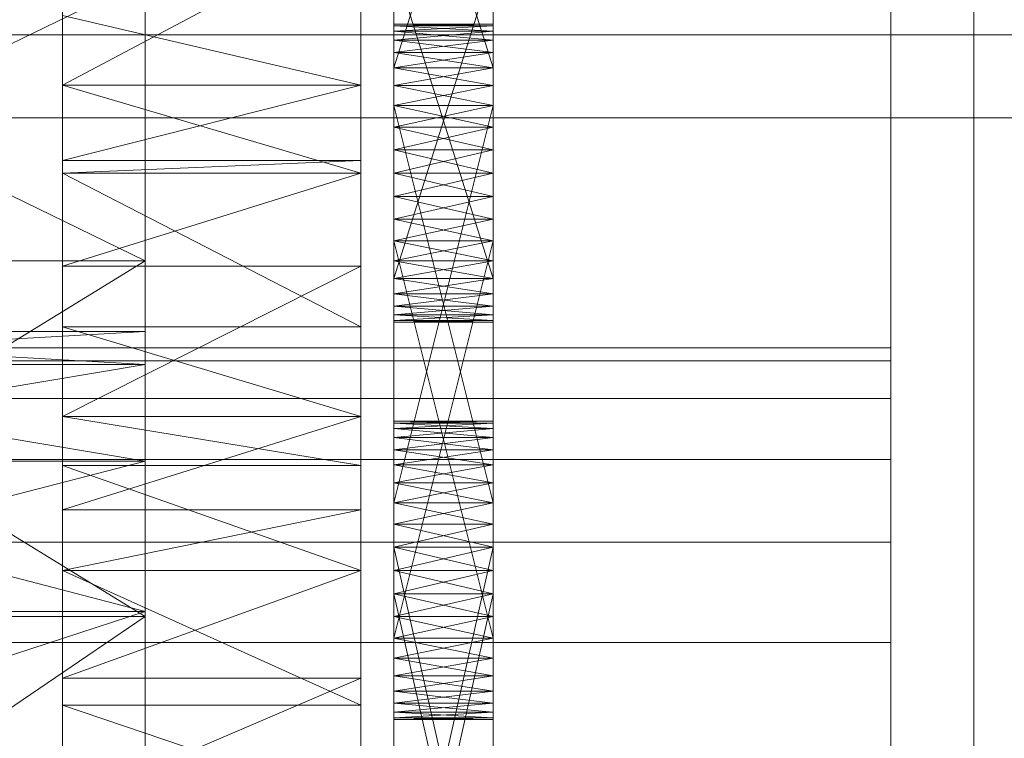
# Model space of a CAD drawing. Header units: millimetres. Extents: x -2233 to 65662, y -50530 to 6847.
# Tile 303 of 656: x 1427 to 1487, y -33217 to -33174. Entities that reach past the tile are written whole.
import ezdxf

# ---------------------------------------------------------------- set-up
doc = ezdxf.new("R2010")
doc.units = ezdxf.units.MM
for name, color, linetype, lineweight in [('frontal_C02', 7, 'Continuous', 0), ('frontal_C03', 7, 'Continuous', 0), ('frontal_secador', 7, 'Continuous', 0)]:
    doc.layers.add(name, color=color, linetype=linetype, lineweight=lineweight)

msp = doc.modelspace()

# ---------------------------------------------------------------- linework, layer by layer
at = {"layer": 'frontal_C02'}
for p, q in [((2130, -33174.613), (-2130, -33174.613)), ((2130, -33179.613), (-2130, -33179.613))]:
    msp.add_line(p, q, dxfattribs=at)
at = {"layer": 'frontal_C03'}
for p, q in [((1435, -35048.843), (1435, -32401.175)), ((1435, -32405.103), (1435, -35052.771)), ((1435, -35535.966), (1435, -32888.298)), ((1435, -32892.227), (1435, -35539.895)), ((1485, -35988), (1485, -33145.961))]:
    msp.add_line(p, q, dxfattribs=at)
at = {"layer": 'frontal_secador'}
for p, q in [((1480, -33098.5), (1480, -33359)), ((1480, -33354.82), (1480, -33098.5)), ((1480, -33330.5), (1480, -33117.12)), ((1480, -33354.82), (1480, -33117.12)), ((1480, -33122.82), (1480, -33337.72)), ((1480, -33122.82), (1480, -33359)), ((1480, -33330.5), (1480, -33129.28)), ((1480, -33136.5), (1480, -33337.72)), ((1480, -33330.5), (1480, -33136.5)), ((1450, -33154.925), (1450, -33178.865)), ((1456, -33178.865), (1456, -33154.925)), ((1430, -33177.639), (1430, -33155.473)), ((1448, -33155.473), (1448, -33177.639)), ((1450, -33177.66), (1450, -33155.906)), ((1450, -33182.95), (1450, -33155.906)), ((1450, -33191.51), (1450, -33155.906)), ((1456, -33155.906), (1456, -33177.66)), ((1456, -33155.906), (1456, -33182.95)), ((1456, -33155.906), (1456, -33191.51)), ((1450, -33156.643), (1450, -33176.586)), ((1450, -33156.643), (1450, -33178.865)), ((1456, -33176.586), (1456, -33156.643)), ((1456, -33178.865), (1456, -33156.643)), ((1450, -33176.586), (1450, -33157.561)), ((1456, -33176.586), (1450, -33157.561)), ((1450, -33177.66), (1450, -33157.561)), ((1456, -33157.561), (1450, -33176.586)), ((1456, -33157.561), (1456, -33176.586)), ((1456, -33157.561), (1456, -33177.66)), ((1435, -33188.24), (1435, -33160.269)), ((1435, -33160.269), (1435, -33233.5)), ((1435, -33160.269), (1435, -33200.33)), ((1435, -33160.269), (1435, -33194.507)), ((1435, -33160.269), (1435, -33192.5)), ((1450, -33190.969), (1450, -33161.143)), ((1450, -33161.143), (1450, -33178.865)), ((1456, -33161.143), (1456, -33190.969)), ((1456, -33178.865), (1456, -33161.143)), ((1430, -33163.111), (1430, -33177.639)), ((1430, -33163.111), (1430, -33197.635)), ((1430, -33163.111), (1430, -33245.858)), ((1448, -33177.639), (1448, -33163.111)), ((1448, -33197.635), (1448, -33163.111)), ((1448, -33245.858), (1448, -33163.111)), ((1430, -33177.639), (1430, -33166.141)), ((1448, -33166.141), (1448, -33177.639)), ((1450, -33190.969), (1450, -33166.706)), ((1456, -33166.706), (1456, -33190.969)), ((1450, -33168.01), (1450, -33190.232)), ((1450, -33168.01), (1450, -33191.51)), ((1456, -33190.232), (1456, -33168.01)), ((1456, -33191.51), (1456, -33168.01)), ((1430, -33168.105), (1430, -33177.639)), ((1448, -33168.105), (1430, -33177.639)), ((1448, -33177.639), (1448, -33168.105)), ((1450, -33189.314), (1450, -33169.215)), ((1450, -33190.969), (1450, -33169.215)), ((1456, -33169.215), (1456, -33189.314)), ((1456, -33169.215), (1456, -33190.969)), ((1450, -33170.289), (1450, -33189.314)), ((1456, -33170.289), (1450, -33189.314)), ((1450, -33170.289), (1450, -33190.232)), ((1456, -33189.314), (1450, -33170.289)), ((1456, -33189.314), (1456, -33170.289)), ((1456, -33190.232), (1456, -33170.289)), ((1435, -33188.24), (1400, -33171.206)), ((1435, -33171.206), (1400, -33188.24)), ((1435, -33171.206), (1435, -33188.24)), ((1430, -33177.639), (1430, -33173.428)), ((1448, -33177.639), (1430, -33173.428)), ((1448, -33173.428), (1448, -33177.639)), ((1450, -33173.95), (1450, -33174.391)), ((1450, -33174.061), (1450, -33173.95)), ((1456, -33174.061), (1450, -33173.95)), ((1456, -33173.95), (1450, -33173.95)), ((1456, -33173.95), (1450, -33174.061)), ((1456, -33174.391), (1456, -33173.95)), ((1456, -33173.95), (1456, -33174.061)), ((1450, -33174.391), (1450, -33174.061)), ((1456, -33174.391), (1450, -33174.061)), ((1456, -33174.061), (1450, -33174.061)), ((1456, -33174.061), (1450, -33174.391)), ((1450, -33174.061), (1450, -33174.931)), ((1450, -33176.586), (1450, -33174.061)), ((1450, -33174.391), (1450, -33175.669)), ((1450, -33174.931), (1450, -33174.391)), ((1450, -33174.391), (1450, -33177.66)), ((1450, -33174.391), (1450, -33205.517)), ((1456, -33174.931), (1450, -33174.391)), ((1456, -33174.391), (1450, -33174.391)), ((1456, -33174.391), (1450, -33174.931)), ((1456, -33174.061), (1456, -33174.391)), ((1456, -33174.931), (1456, -33174.061)), ((1456, -33174.061), (1456, -33176.586)), ((1456, -33175.669), (1456, -33174.391)), ((1456, -33174.391), (1456, -33174.931)), ((1456, -33177.66), (1456, -33174.391)), ((1456, -33205.517), (1456, -33174.391)), ((1450, -33175.669), (1450, -33174.931)), ((1456, -33175.669), (1450, -33174.931)), ((1456, -33174.931), (1450, -33174.931)), ((1456, -33174.931), (1450, -33175.669)), ((1450, -33174.931), (1450, -33176.586)), ((1450, -33174.931), (1450, -33178.865)), ((1450, -33174.931), (1450, -33184.358)), ((1456, -33174.931), (1456, -33175.669)), ((1456, -33176.586), (1456, -33174.931)), ((1456, -33178.865), (1456, -33174.931)), ((1456, -33184.358), (1456, -33174.931)), ((1450, -33175.669), (1450, -33177.66)), ((1450, -33176.586), (1450, -33175.669)), ((1456, -33176.586), (1450, -33175.669)), ((1456, -33175.669), (1450, -33175.669)), ((1456, -33175.669), (1450, -33176.586)), ((1456, -33177.66), (1456, -33175.669)), ((1456, -33175.669), (1456, -33176.586)), ((1450, -33177.66), (1450, -33176.586)), ((1456, -33177.66), (1450, -33176.586)), ((1456, -33176.586), (1450, -33176.586)), ((1456, -33176.586), (1450, -33177.66)), ((1450, -33176.586), (1450, -33178.865)), ((1450, -33204.143), (1450, -33176.586)), ((1450, -33209.706), (1450, -33176.586)), ((1450, -33176.586), (1450, -33184.358)), ((1450, -33215.925), (1450, -33176.586)), ((1456, -33176.586), (1456, -33177.66)), ((1456, -33178.865), (1456, -33176.586)), ((1456, -33176.586), (1456, -33204.143)), ((1456, -33176.586), (1456, -33209.706)), ((1456, -33184.358), (1456, -33176.586)), ((1456, -33176.586), (1456, -33215.925)), ((1430, -33177.639), (1430, -33192.223)), ((1430, -33177.639), (1430, -33197.635)), ((1430, -33177.639), (1430, -33182.194)), ((1430, -33221.142), (1430, -33177.639)), ((1430, -33269.365), (1430, -33177.639)), ((1430, -33177.639), (1430, -33245.858)), ((1430, -33311.527), (1430, -33177.639)), ((1448, -33177.647), (1430, -33177.639)), ((1448, -33177.639), (1430, -33177.639)), ((1448, -33177.639), (1430, -33182.194)), ((1430, -33177.647), (1430, -33192.223)), ((1430, -33182.95), (1430, -33177.647)), ((1448, -33182.95), (1430, -33177.647)), ((1448, -33177.647), (1430, -33177.647)), ((1448, -33192.223), (1448, -33177.639)), ((1448, -33197.635), (1448, -33177.639)), ((1448, -33182.194), (1448, -33177.639)), ((1448, -33177.639), (1448, -33221.142)), ((1448, -33177.639), (1448, -33269.365)), ((1448, -33245.858), (1448, -33177.639)), ((1448, -33177.639), (1448, -33311.527)), ((1448, -33192.223), (1448, -33177.647)), ((1448, -33177.647), (1448, -33182.95)), ((1450, -33177.66), (1450, -33202.839)), ((1450, -33178.865), (1450, -33177.66)), ((1450, -33180.169), (1450, -33177.66)), ((1450, -33177.66), (1450, -33205.517)), ((1450, -33182.95), (1450, -33177.66)), ((1450, -33213.289), (1450, -33177.66)), ((1456, -33178.865), (1450, -33177.66)), ((1456, -33177.66), (1450, -33177.66)), ((1456, -33177.66), (1450, -33178.865)), ((1456, -33202.839), (1456, -33177.66)), ((1456, -33177.66), (1456, -33178.865)), ((1456, -33177.66), (1456, -33180.169)), ((1456, -33205.517), (1456, -33177.66)), ((1456, -33177.66), (1456, -33182.95)), ((1456, -33177.66), (1456, -33213.289)), ((1450, -33202.839), (1450, -33178.865)), ((1450, -33178.865), (1450, -33180.169)), ((1456, -33202.839), (1450, -33178.865)), ((1456, -33178.865), (1450, -33178.865)), ((1456, -33178.865), (1450, -33180.169)), ((1450, -33178.865), (1450, -33181.542)), ((1450, -33178.865), (1450, -33184.358)), ((1450, -33178.865), (1450, -33189.314)), ((1450, -33178.865), (1450, -33190.969)), ((1456, -33180.169), (1450, -33178.865)), ((1450, -33204.143), (1450, -33178.865)), ((1456, -33178.865), (1450, -33202.839)), ((1456, -33178.865), (1456, -33202.839)), ((1456, -33180.169), (1456, -33178.865)), ((1456, -33181.542), (1456, -33178.865)), ((1456, -33184.358), (1456, -33178.865)), ((1456, -33189.314), (1456, -33178.865)), ((1456, -33190.969), (1456, -33178.865)), ((1456, -33178.865), (1456, -33204.143)), ((1450, -33182.95), (1450, -33180.169)), ((1450, -33180.169), (1450, -33181.542)), ((1456, -33180.169), (1450, -33180.169)), ((1456, -33180.169), (1450, -33181.542)), ((1456, -33181.542), (1450, -33180.169)), ((1456, -33180.169), (1456, -33182.95)), ((1456, -33181.542), (1456, -33180.169)), ((1450, -33181.542), (1450, -33182.95)), ((1456, -33181.542), (1450, -33181.542)), ((1456, -33181.542), (1450, -33182.95)), ((1450, -33181.542), (1450, -33184.358)), ((1456, -33182.95), (1450, -33181.542)), ((1456, -33182.95), (1456, -33181.542)), ((1456, -33184.358), (1456, -33181.542)), ((1430, -33188.565), (1430, -33182.194)), ((1430, -33182.194), (1430, -33182.95)), ((1430, -33197.635), (1430, -33182.194)), ((1448, -33182.194), (1430, -33182.194)), ((1448, -33182.194), (1430, -33182.95)), ((1448, -33182.194), (1448, -33188.565)), ((1448, -33182.95), (1448, -33182.194)), ((1448, -33182.194), (1448, -33197.635)), ((1430, -33192.223), (1430, -33182.95)), ((1430, -33182.95), (1430, -33188.565)), ((1448, -33192.223), (1430, -33182.95)), ((1448, -33182.95), (1430, -33182.95)), ((1448, -33182.95), (1430, -33188.565)), ((1448, -33182.95), (1448, -33192.223)), ((1448, -33188.565), (1448, -33182.95)), ((1450, -33185.732), (1450, -33182.95)), ((1450, -33182.95), (1450, -33184.358)), ((1450, -33213.289), (1450, -33182.95)), ((1456, -33182.95), (1450, -33182.95)), ((1456, -33182.95), (1450, -33184.358)), ((1456, -33184.358), (1450, -33182.95)), ((1450, -33188.24), (1450, -33182.95)), ((1450, -33191.51), (1450, -33182.95)), ((1456, -33182.95), (1456, -33185.732)), ((1456, -33184.358), (1456, -33182.95)), ((1456, -33182.95), (1456, -33213.289)), ((1456, -33182.95), (1456, -33188.24)), ((1456, -33182.95), (1456, -33191.51)), ((1450, -33184.358), (1450, -33185.732)), ((1456, -33184.358), (1450, -33184.358)), ((1456, -33184.358), (1450, -33185.732)), ((1450, -33184.358), (1450, -33187.036)), ((1450, -33184.358), (1450, -33189.314)), ((1456, -33185.732), (1450, -33184.358)), ((1450, -33184.358), (1450, -33212.215)), ((1450, -33184.358), (1450, -33214.206)), ((1450, -33184.358), (1450, -33215.925)), ((1456, -33185.732), (1456, -33184.358)), ((1456, -33187.036), (1456, -33184.358)), ((1456, -33189.314), (1456, -33184.358)), ((1456, -33212.215), (1456, -33184.358)), ((1456, -33214.206), (1456, -33184.358)), ((1456, -33215.925), (1456, -33184.358)), ((1450, -33211.01), (1450, -33185.732)), ((1450, -33185.732), (1450, -33187.036)), ((1450, -33213.289), (1450, -33185.732)), ((1456, -33185.732), (1450, -33185.732)), ((1456, -33185.732), (1450, -33187.036)), ((1456, -33187.036), (1450, -33185.732)), ((1450, -33188.24), (1450, -33185.732)), ((1456, -33185.732), (1456, -33211.01)), ((1456, -33187.036), (1456, -33185.732)), ((1456, -33185.732), (1456, -33213.289)), ((1456, -33185.732), (1456, -33188.24)), ((1450, -33187.036), (1450, -33211.01)), ((1456, -33187.036), (1450, -33187.036)), ((1456, -33187.036), (1450, -33211.01)), ((1450, -33187.036), (1450, -33189.314)), ((1450, -33188.24), (1450, -33187.036)), ((1456, -33188.24), (1450, -33187.036)), ((1456, -33187.036), (1450, -33188.24)), ((1450, -33187.036), (1450, -33212.215)), ((1456, -33211.01), (1450, -33187.036)), ((1456, -33211.01), (1456, -33187.036)), ((1456, -33189.314), (1456, -33187.036)), ((1456, -33187.036), (1456, -33188.24)), ((1456, -33212.215), (1456, -33187.036)), ((1435, -33209.706), (1400, -33188.24)), ((1435, -33188.24), (1400, -33188.24)), ((1435, -33188.24), (1400, -33209.706)), ((1435, -33233.5), (1435, -33188.24)), ((1435, -33188.24), (1435, -33209.706)), ((1435, -33278.76), (1435, -33188.24)), ((1435, -33188.24), (1435, -33192.5)), ((1435, -33188.24), (1435, -33194.507)), ((1435, -33188.24), (1435, -33200.33)), ((1435, -33188.24), (1435, -33209.401)), ((1435, -33188.24), (1435, -33220.83)), ((1450, -33189.314), (1450, -33188.24)), ((1456, -33189.314), (1450, -33188.24)), ((1456, -33188.24), (1450, -33188.24)), ((1450, -33190.232), (1450, -33188.24)), ((1450, -33191.51), (1450, -33188.24)), ((1456, -33188.24), (1450, -33189.314)), ((1456, -33188.24), (1456, -33189.314)), ((1456, -33188.24), (1456, -33190.232)), ((1456, -33188.24), (1456, -33191.51)), ((1430, -33188.565), (1430, -33197.635)), ((1448, -33188.565), (1430, -33188.565)), ((1448, -33188.565), (1430, -33197.635)), ((1448, -33197.635), (1448, -33188.565)), ((1450, -33190.969), (1450, -33189.314)), ((1450, -33189.314), (1450, -33190.232)), ((1450, -33189.314), (1450, -33191.84)), ((1450, -33189.314), (1456, -33189.314)), ((1456, -33189.314), (1450, -33190.232)), ((1456, -33190.232), (1450, -33189.314)), ((1456, -33189.314), (1456, -33190.969)), ((1456, -33190.232), (1456, -33189.314)), ((1456, -33191.84), (1456, -33189.314)), ((1450, -33190.232), (1450, -33190.969)), ((1456, -33190.232), (1450, -33190.232)), ((1456, -33190.232), (1450, -33190.969)), ((1456, -33190.969), (1450, -33190.232)), ((1450, -33191.51), (1450, -33190.232)), ((1456, -33190.969), (1456, -33190.232)), ((1456, -33190.232), (1456, -33191.51)), ((1450, -33191.84), (1450, -33190.969)), ((1450, -33190.969), (1450, -33191.51)), ((1456, -33190.969), (1450, -33190.969)), ((1456, -33190.969), (1450, -33191.51)), ((1456, -33191.51), (1450, -33190.969)), ((1456, -33190.969), (1456, -33191.84)), ((1456, -33191.51), (1456, -33190.969)), ((1450, -33191.51), (1450, -33191.84)), ((1456, -33191.51), (1450, -33191.51)), ((1456, -33191.51), (1450, -33191.84)), ((1456, -33191.84), (1450, -33191.51)), ((1450, -33191.95), (1450, -33191.51)), ((1450, -33191.84), (1450, -33191.95)), ((1456, -33191.84), (1450, -33191.84)), ((1456, -33191.84), (1450, -33191.95)), ((1456, -33191.95), (1450, -33191.84)), ((1456, -33191.84), (1456, -33191.51)), ((1456, -33191.51), (1456, -33191.95)), ((1456, -33191.84), (1456, -33191.95)), ((1430, -33197.635), (1430, -33192.223)), ((1448, -33197.635), (1430, -33192.223)), ((1448, -33192.223), (1430, -33192.223)), ((1448, -33192.223), (1448, -33197.635)), ((1456, -33191.95), (1450, -33191.95)), ((1435, -33194.507), (1400, -33192.5)), ((1435, -33192.5), (1400, -33192.5)), ((1435, -33192.5), (1400, -33194.507)), ((1435, -33192.5), (1435, -33194.507)), ((1480, -33193.5), (1325, -33193.5)), ((1430, -33193.5), (1325, -33193.5)), ((1430, -33194.269), (1430, -33193.5)), ((1480, -33194.269), (1480, -33193.5)), ((1480, -33194.269), (1325, -33194.269)), ((1430, -33194.269), (1325, -33194.269)), ((1435, -33200.33), (1400, -33194.507)), ((1435, -33194.507), (1400, -33194.507)), ((1435, -33194.507), (1400, -33200.33)), ((1430, -33196.545), (1430, -33194.269)), ((1435, -33194.507), (1435, -33200.33)), ((1480, -33196.545), (1480, -33194.269)), ((1480, -33196.545), (1325, -33196.545)), ((1430, -33196.545), (1325, -33196.545)), ((1430, -33200.241), (1430, -33196.545)), ((1480, -33200.241), (1480, -33196.545)), ((1430, -33197.635), (1430, -33215.058)), ((1430, -33200.589), (1430, -33197.635)), ((1430, -33197.635), (1430, -33221.142)), ((1430, -33197.635), (1430, -33203.268)), ((1430, -33197.635), (1430, -33245.858)), ((1448, -33200.589), (1430, -33197.635)), ((1448, -33197.635), (1430, -33197.635)), ((1448, -33197.635), (1430, -33203.268)), ((1448, -33215.058), (1448, -33197.635)), ((1448, -33197.635), (1448, -33200.589)), ((1448, -33221.142), (1448, -33197.635)), ((1448, -33203.268), (1448, -33197.635)), ((1448, -33245.858), (1448, -33197.635)), ((1450, -33197.925), (1450, -33198.365)), ((1450, -33198.035), (1450, -33197.925)), ((1450, -33197.925), (1450, -33199.643)), ((1456, -33198.035), (1450, -33197.925)), ((1456, -33197.925), (1450, -33197.925)), ((1456, -33197.925), (1450, -33198.035)), ((1450, -33198.365), (1450, -33198.035)), ((1456, -33198.365), (1450, -33198.035)), ((1456, -33198.035), (1450, -33198.035)), ((1456, -33198.035), (1450, -33198.365)), ((1450, -33198.035), (1450, -33198.906)), ((1450, -33198.035), (1450, -33200.561)), ((1450, -33198.035), (1450, -33205.517)), ((1450, -33202.839), (1450, -33198.035)), ((1450, -33198.365), (1450, -33199.643)), ((1450, -33198.906), (1450, -33198.365)), ((1456, -33198.906), (1450, -33198.365)), ((1456, -33198.365), (1450, -33198.365)), ((1456, -33198.365), (1450, -33198.906)), ((1456, -33198.365), (1456, -33197.925)), ((1456, -33197.925), (1456, -33198.035)), ((1456, -33199.643), (1456, -33197.925)), ((1456, -33198.035), (1456, -33198.365)), ((1456, -33198.906), (1456, -33198.035)), ((1456, -33200.561), (1456, -33198.035)), ((1456, -33205.517), (1456, -33198.035)), ((1456, -33198.035), (1456, -33202.839)), ((1456, -33199.643), (1456, -33198.365)), ((1456, -33198.365), (1456, -33198.906)), ((1450, -33199.643), (1450, -33198.906)), ((1456, -33199.643), (1450, -33198.906)), ((1456, -33198.906), (1450, -33198.906)), ((1456, -33198.906), (1450, -33199.643)), ((1450, -33198.906), (1450, -33200.561)), ((1450, -33202.839), (1450, -33198.906)), ((1456, -33198.906), (1456, -33199.643)), ((1456, -33200.561), (1456, -33198.906)), ((1456, -33198.906), (1456, -33202.839)), ((1450, -33199.643), (1450, -33201.635)), ((1450, -33200.561), (1450, -33199.643)), ((1450, -33199.643), (1450, -33204.143)), ((1450, -33199.643), (1450, -33234.908)), ((1450, -33237.586), (1450, -33199.643)), ((1456, -33200.561), (1450, -33199.643)), ((1456, -33199.643), (1450, -33199.643)), ((1456, -33199.643), (1450, -33200.561)), ((1456, -33201.635), (1456, -33199.643)), ((1456, -33199.643), (1456, -33200.561)), ((1456, -33204.143), (1456, -33199.643)), ((1456, -33234.908), (1456, -33199.643)), ((1456, -33199.643), (1456, -33237.586)), ((1480, -33200.241), (1325, -33200.241)), ((1430, -33200.241), (1325, -33200.241)), ((1435, -33209.401), (1400, -33200.33)), ((1435, -33200.33), (1400, -33200.33)), ((1435, -33200.33), (1400, -33209.401)), ((1430, -33205.216), (1430, -33200.241)), ((1430, -33200.589), (1430, -33215.058)), ((1430, -33206.925), (1430, -33200.589)), ((1448, -33206.925), (1430, -33200.589)), ((1448, -33200.589), (1430, -33200.589)), ((1435, -33233.5), (1435, -33200.33)), ((1435, -33200.33), (1435, -33209.401)), ((1448, -33215.058), (1448, -33200.589)), ((1448, -33200.589), (1448, -33206.925)), ((1450, -33201.635), (1450, -33200.561)), ((1456, -33201.635), (1450, -33200.561)), ((1456, -33200.561), (1450, -33200.561)), ((1456, -33200.561), (1450, -33201.635)), ((1450, -33200.561), (1450, -33202.839)), ((1450, -33200.561), (1450, -33205.517)), ((1456, -33200.561), (1456, -33201.635)), ((1456, -33202.839), (1456, -33200.561)), ((1456, -33205.517), (1456, -33200.561)), ((1480, -33205.216), (1480, -33200.241)), ((1450, -33201.635), (1450, -33204.143)), ((1450, -33202.839), (1450, -33201.635)), ((1456, -33202.839), (1450, -33201.635)), ((1456, -33201.635), (1450, -33201.635)), ((1456, -33201.635), (1450, -33202.839)), ((1456, -33204.143), (1456, -33201.635)), ((1456, -33201.635), (1456, -33202.839)), ((1450, -33204.143), (1450, -33202.839)), ((1456, -33204.143), (1450, -33202.839)), ((1456, -33202.839), (1450, -33202.839)), ((1456, -33202.839), (1450, -33204.143)), ((1450, -33202.839), (1450, -33205.517)), ((1450, -33233.5), (1450, -33202.839)), ((1450, -33238.79), (1450, -33202.839)), ((1450, -33242.06), (1450, -33202.839)), ((1456, -33202.839), (1456, -33204.143)), ((1456, -33205.517), (1456, -33202.839)), ((1456, -33202.839), (1456, -33233.5)), ((1456, -33202.839), (1456, -33238.79)), ((1456, -33202.839), (1456, -33242.06)), ((1430, -33213.424), (1430, -33203.268)), ((1430, -33203.268), (1430, -33206.925)), ((1430, -33221.142), (1430, -33203.268)), ((1448, -33203.268), (1430, -33203.268)), ((1448, -33203.268), (1430, -33206.925)), ((1448, -33203.268), (1448, -33213.424)), ((1448, -33206.925), (1448, -33203.268)), ((1448, -33203.268), (1448, -33221.142)), ((1450, -33204.143), (1450, -33232.092)), ((1450, -33205.517), (1450, -33204.143)), ((1450, -33206.925), (1450, -33204.143)), ((1450, -33204.143), (1450, -33234.908)), ((1450, -33237.586), (1450, -33204.143)), ((1456, -33205.517), (1450, -33204.143)), ((1456, -33204.143), (1450, -33204.143)), ((1456, -33204.143), (1450, -33205.517)), ((1450, -33209.706), (1450, -33204.143)), ((1456, -33232.092), (1456, -33204.143)), ((1456, -33204.143), (1456, -33205.517)), ((1456, -33204.143), (1456, -33206.925)), ((1456, -33234.908), (1456, -33204.143)), ((1456, -33204.143), (1456, -33237.586)), ((1456, -33204.143), (1456, -33209.706)), ((1480, -33205.216), (1325, -33205.216)), ((1430, -33205.216), (1325, -33205.216)), ((1430, -33211.277), (1430, -33205.216)), ((1450, -33232.092), (1450, -33205.517)), ((1450, -33205.517), (1450, -33206.925)), ((1456, -33232.092), (1450, -33205.517)), ((1456, -33205.517), (1450, -33205.517)), ((1456, -33205.517), (1450, -33206.925)), ((1450, -33205.517), (1450, -33208.333)), ((1450, -33205.517), (1450, -33211.01)), ((1450, -33205.517), (1450, -33214.944)), ((1450, -33205.517), (1450, -33213.289)), ((1456, -33206.925), (1450, -33205.517)), ((1450, -33233.5), (1450, -33205.517)), ((1450, -33205.517), (1450, -33236.281)), ((1450, -33205.517), (1450, -33238.79)), ((1450, -33205.517), (1450, -33242.06)), ((1456, -33205.517), (1450, -33232.092)), ((1456, -33205.517), (1456, -33232.092)), ((1456, -33206.925), (1456, -33205.517)), ((1456, -33208.333), (1456, -33205.517)), ((1456, -33211.01), (1456, -33205.517)), ((1456, -33214.944), (1456, -33205.517)), ((1456, -33213.289), (1456, -33205.517)), ((1456, -33205.517), (1456, -33233.5)), ((1456, -33236.281), (1456, -33205.517)), ((1456, -33238.79), (1456, -33205.517)), ((1456, -33242.06), (1456, -33205.517)), ((1480, -33211.277), (1480, -33205.216)), ((1430, -33215.058), (1430, -33206.925)), ((1430, -33206.925), (1430, -33213.424)), ((1448, -33215.058), (1430, -33206.925)), ((1448, -33206.925), (1430, -33206.925)), ((1448, -33206.925), (1430, -33213.424)), ((1448, -33206.925), (1448, -33215.058)), ((1448, -33213.424), (1448, -33206.925)), ((1450, -33234.908), (1450, -33206.925)), ((1450, -33206.925), (1450, -33208.333)), ((1450, -33237.586), (1450, -33206.925)), ((1456, -33206.925), (1450, -33206.925)), ((1456, -33206.925), (1450, -33208.333)), ((1456, -33208.333), (1450, -33206.925)), ((1450, -33209.706), (1450, -33206.925)), ((1456, -33206.925), (1456, -33234.908)), ((1456, -33208.333), (1456, -33206.925)), ((1456, -33206.925), (1456, -33237.586)), ((1456, -33206.925), (1456, -33209.706)), ((1450, -33208.333), (1450, -33234.908)), ((1456, -33208.333), (1450, -33208.333)), ((1456, -33208.333), (1450, -33234.908)), ((1450, -33208.333), (1450, -33211.01)), ((1450, -33209.706), (1450, -33208.333)), ((1456, -33209.706), (1450, -33208.333)), ((1456, -33208.333), (1450, -33209.706)), ((1450, -33208.333), (1450, -33236.281)), ((1456, -33234.908), (1450, -33208.333)), ((1456, -33234.908), (1456, -33208.333)), ((1456, -33211.01), (1456, -33208.333)), ((1456, -33208.333), (1456, -33209.706)), ((1456, -33236.281), (1456, -33208.333)), ((1435, -33209.401), (1400, -33209.401)), ((1435, -33209.401), (1400, -33220.83)), ((1435, -33233.5), (1435, -33209.401)), ((1435, -33209.401), (1435, -33220.83)), ((1435, -33209.706), (1400, -33209.706)), ((1435, -33209.706), (1400, -33233.5)), ((1435, -33209.706), (1435, -33233.5)), ((1450, -33211.01), (1450, -33209.706)), ((1456, -33211.01), (1450, -33209.706)), ((1456, -33209.706), (1450, -33209.706)), ((1450, -33212.215), (1450, -33209.706)), ((1450, -33214.206), (1450, -33209.706)), ((1450, -33215.925), (1450, -33209.706)), ((1456, -33209.706), (1450, -33211.01)), ((1456, -33209.706), (1456, -33211.01)), ((1456, -33209.706), (1456, -33212.215)), ((1456, -33209.706), (1456, -33214.206)), ((1456, -33209.706), (1456, -33215.925)), ((1480, -33211.277), (1325, -33211.277)), ((1430, -33211.277), (1325, -33211.277)), ((1430, -33218.193), (1430, -33211.277)), ((1450, -33213.289), (1450, -33211.01)), ((1450, -33211.01), (1450, -33212.215)), ((1450, -33211.01), (1450, -33214.944)), ((1450, -33211.01), (1456, -33211.01)), ((1456, -33211.01), (1450, -33212.215)), ((1456, -33212.215), (1450, -33211.01)), ((1456, -33211.01), (1456, -33213.289)), ((1456, -33212.215), (1456, -33211.01)), ((1456, -33214.944), (1456, -33211.01)), ((1480, -33218.193), (1480, -33211.277)), ((1450, -33212.215), (1450, -33213.289)), ((1456, -33212.215), (1450, -33212.215)), ((1456, -33212.215), (1450, -33213.289)), ((1456, -33213.289), (1450, -33212.215)), ((1450, -33214.206), (1450, -33212.215)), ((1456, -33213.289), (1456, -33212.215)), ((1456, -33212.215), (1456, -33214.206)), ((1430, -33213.424), (1430, -33221.142)), ((1448, -33213.424), (1430, -33213.424)), ((1448, -33213.424), (1430, -33221.142)), ((1448, -33221.142), (1448, -33213.424)), ((1450, -33214.944), (1450, -33213.289)), ((1450, -33213.289), (1450, -33214.206)), ((1450, -33215.814), (1450, -33213.289)), ((1456, -33213.289), (1450, -33213.289)), ((1456, -33213.289), (1450, -33214.206)), ((1456, -33214.206), (1450, -33213.289)), ((1456, -33213.289), (1456, -33214.944)), ((1456, -33214.206), (1456, -33213.289)), ((1456, -33213.289), (1456, -33215.814)), ((1450, -33214.206), (1450, -33214.944)), ((1456, -33214.206), (1450, -33214.206)), ((1456, -33214.206), (1450, -33214.944)), ((1456, -33214.944), (1450, -33214.206)), ((1450, -33215.484), (1450, -33214.206)), ((1450, -33215.925), (1450, -33214.206)), ((1456, -33214.944), (1456, -33214.206)), ((1456, -33214.206), (1456, -33215.484)), ((1456, -33214.206), (1456, -33215.925)), ((1450, -33215.814), (1450, -33214.944)), ((1450, -33214.944), (1450, -33215.484)), ((1456, -33214.944), (1450, -33214.944)), ((1456, -33214.944), (1450, -33215.484)), ((1456, -33215.484), (1450, -33214.944)), ((1456, -33214.944), (1456, -33215.814)), ((1456, -33215.484), (1456, -33214.944)), ((1430, -33221.142), (1430, -33215.058)), ((1448, -33221.142), (1430, -33215.058)), ((1448, -33215.058), (1430, -33215.058)), ((1448, -33215.058), (1448, -33221.142)), ((1450, -33215.484), (1450, -33215.814)), ((1456, -33215.484), (1450, -33215.484)), ((1456, -33215.484), (1450, -33215.814)), ((1456, -33215.814), (1450, -33215.484)), ((1450, -33215.925), (1450, -33215.484)), ((1456, -33215.814), (1456, -33215.484)), ((1456, -33215.484), (1456, -33215.925)), ((1450, -33215.814), (1450, -33215.925)), ((1456, -33215.814), (1450, -33215.814)), ((1456, -33215.814), (1450, -33215.925)), ((1456, -33215.925), (1450, -33215.814)), ((1456, -33215.925), (1450, -33215.925)), ((1456, -33215.814), (1456, -33215.925))]:
    msp.add_line(p, q, dxfattribs=at)

doc.saveas('drawing.dxf')
